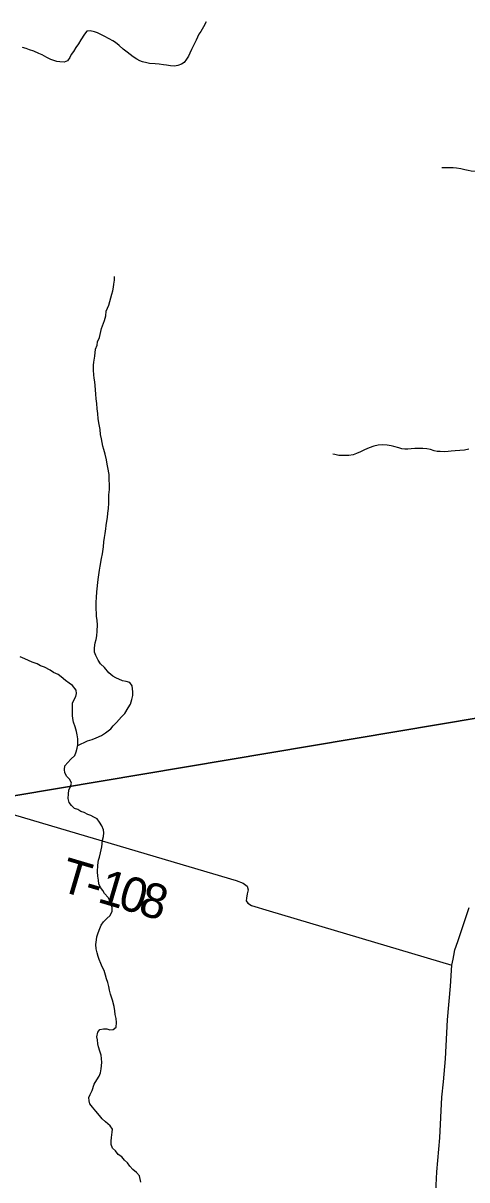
# Model space of a CAD drawing. Extents: x 1310247 to 1664935, y 235267 to 584339.
# Drawn here: x 1522054 to 1525895, y 394805 to 404804 of the extents above; entities that cross this region are included whole.
import ezdxf

# ---------------------------------------------------------------- set-up
doc = ezdxf.new("R2010")
doc.units = 0
for name, color, linetype in [('GM_X_Minor_River', 7, 'Continuous'), ('GM_X_State_Route', 7, 'Continuous'), ('GM_X_Township', 7, 'Continuous'), ('GM_X_Township_Road', 7, 'Continuous'), ('GM_X_Township_Road_Text', 7, 'Continuous')]:
    doc.layers.add(name, color=color, linetype=linetype)

msp = doc.modelspace()

# ---------------------------------------------------------------- linework, layer by layer
at = {"layer": 'GM_X_Minor_River'}
for points in [[(1523639.6, 404815.9), (1523614.2, 404772.4), (1523592.9, 404730.8), (1523576.2, 404707.2), (1523563.4, 404683.4), (1523552.6, 404655.6), (1523527, 404604), (1523512.2, 404576.3), (1523497.2, 404544.6), (1523484.4, 404518.8), (1523467.5, 404491.1), (1523448.7, 404463.5), (1523424.1, 404448.1), (1523393.6, 404437), (1523365.3, 404431.7), (1523329.1, 404434.8), (1523295.1, 404439.8), (1523269, 404442.6), (1523233, 404449.6), (1523196.9, 404452.7), (1523148.7, 404456.1), (1523124.7, 404460.8), (1523088.7, 404469.9), (1523064.7, 404476.6), (1523039, 404491.4), (1523007.4, 404512.5), (1522979.7, 404531.3), (1522954.2, 404552.2), (1522918.7, 404577.4), (1522885.4, 404610.5), (1522853.9, 404635.5), (1522830.2, 404652.3), (1522798.5, 404669.3), (1522756.9, 404692.6), (1522721.1, 404707.7), (1522697.3, 404720.5), (1522671.4, 404729.3), (1522635.4, 404738.4), (1522605.2, 404735.2), (1522584.3, 404707.7), (1522554.7, 404658.3), (1522533.7, 404624.7), (1522510.7, 404593.2), (1522489.6, 404559.6), (1522470.7, 404532), (1522458, 404508.2), (1522439.1, 404478.6), (1522410.6, 404467.4), (1522372.4, 404468.5), (1522346.3, 404471.2), (1522320.4, 404482), (1522294.5, 404488.8), (1522258.7, 404505.9), (1522219.2, 404531.2), (1522191.3, 404540.1), (1522147.6, 404561.4), (1522109.7, 404572.6), (1522081.8, 404583.4), (1522049.9, 404592.4)], [(1526227.3, 403383.8), (1526202.1, 403418.7), (1526176.8, 403449.6), (1526155.4, 403474.3), (1526131.6, 403489.1), (1526097.7, 403498.1), (1526069.7, 403505), (1526023.7, 403514.3), (1525993.6, 403517.2), (1525967.5, 403520), (1525931.4, 403525), (1525905.4, 403529.8), (1525875.4, 403536.7), (1525841.4, 403543.7), (1525803.3, 403548.9), (1525775.2, 403551.7), (1525706.9, 403553.7), (1525676.7, 403552.5)], [(1522796.6, 402364.9), (1522805.5, 402396.8), (1522814.5, 402428.8), (1522823.4, 402460.7), (1522830.3, 402490.6), (1522835.2, 402520.7), (1522839.9, 402546.7), (1522844.9, 402582.7), (1522845.8, 402614.9)], [(1522526.8, 398560.1), (1522611.2, 398600.2), (1522651.8, 398611.1), (1522686.4, 398626.2), (1522731.2, 398645), (1522768.1, 398670.1), (1522813.3, 398705), (1522834.1, 398730.5), (1522863.1, 398757.8), (1522904.7, 398806.9), (1522933.7, 398836.2), (1522963.2, 398885.6), (1522982.2, 398917.2), (1522995.4, 398957.1), (1523002.4, 398991.1), (1523003.3, 399023.2), (1523002, 399049.4), (1522998.7, 399075.6), (1522977.4, 399104.4), (1522947.4, 399113.3), (1522915.4, 399118.2), (1522857.8, 399146), (1522830, 399158.9), (1522794.6, 399188.1), (1522757.7, 399235.4), (1522724.3, 399264.5), (1522705.1, 399297.2), (1522684.1, 399338), (1522670.8, 399366.6), (1522671.8, 399402.7), (1522679.1, 399446.8), (1522685.9, 399476.7), (1522690.8, 399508.7), (1522696, 399548.8), (1522697.5, 399603), (1522694.5, 399641.3), (1522689.5, 399677.7), (1522688.3, 399705.9), (1522687.1, 399736), (1522685.8, 399762.2), (1522686.8, 399798.4), (1522690, 399840.5), (1522693.4, 399888.7), (1522696.1, 399914.7), (1522701.7, 399968.9), (1522704.4, 399994.9), (1522714.7, 400075), (1522721.7, 400109), (1522733.6, 400175), (1522740.8, 400217), (1522748.5, 400277.1), (1522753.7, 400319.2), (1522758.8, 400357.3), (1522763.7, 400391.3), (1522768.9, 400431.4), (1522773.7, 400461.4), (1522778.8, 400497.5), (1522783.7, 400529.5), (1522788.8, 400567.5), (1522791.9, 400607.7), (1522795.2, 400653.8), (1522797.2, 400726.1), (1522800.5, 400772.3), (1522801.7, 400816.5), (1522798.8, 400856.8), (1522798.1, 400903), (1522787.7, 400963.7), (1522782.5, 400992), (1522775.5, 401030.4), (1522764.7, 401077), (1522751.8, 401119.5), (1522744.5, 401145.9), (1522739.4, 401178.2), (1522732.2, 401210.6), (1522725.3, 401249), (1522720.4, 401291.4), (1522711.6, 401335.8), (1522704.8, 401382.3), (1522700.1, 401428.7), (1522695.2, 401471), (1522692.5, 401517.4), (1522687.6, 401557.7), (1522684.7, 401598), (1522679.7, 401634.4), (1522676.7, 401672.7), (1522673.5, 401702.9), (1522670.4, 401735.2), (1522665.2, 401763.5), (1522662.3, 401803.8), (1522663.5, 401848), (1522666.2, 401874), (1522673.7, 401926.1), (1522681.4, 401986.2), (1522696.5, 402020), (1522699.2, 402048), (1522714.4, 402085.8), (1522732.7, 402163.7), (1522758.7, 402233.3), (1522769.9, 402273.2), (1522773, 402313.3), (1522796.6, 402364.9)], [(1525305.4, 401132.2), (1525263.5, 401145.5), (1525239.5, 401150.2), (1525203.5, 401157.3), (1525165.3, 401158.4), (1525127, 401155.5), (1525088.5, 401146.5), (1525047.9, 401133.6), (1525009.2, 401116.6), (1524974.5, 401099.5), (1524939.9, 401084.5), (1524909.4, 401073.3), (1524873, 401066.3), (1524840.8, 401065.2), (1524786.5, 401066.8), (1524752.5, 401073.8), (1524733.9, 401077.8)], [(1525910.7, 401120.7), (1525874.3, 401113.7), (1525834, 401110.9), (1525793.6, 401106), (1525759.3, 401103), (1525733.1, 401099.7), (1525696.8, 401098.8), (1525664.6, 401099.7), (1525636.6, 401102.5), (1525610.5, 401107.3), (1525580.7, 401118.2), (1525548.7, 401125.2), (1525512.5, 401128.2), (1525444.1, 401126.2), (1525411.8, 401123.1), (1525383.6, 401121.9), (1525357.5, 401122.6), (1525331.4, 401125.4), (1525305.4, 401132.2)], [(1522463.4, 398204.4), (1522474.3, 398234.3), (1522459, 398264.9), (1522433.6, 398291.7), (1522414.4, 398324.5), (1522411.2, 398352.7), (1522416, 398382.7), (1522441, 398414.2), (1522468, 398441.5), (1522501.1, 398474.8), (1522514, 398506.5), (1522522.9, 398536.5), (1522527.8, 398566.5), (1522527.2, 398618.8), (1522522.1, 398653.1), (1522516.8, 398679.4), (1522503.9, 398722), (1522490.9, 398760.5), (1522485.8, 398792.9), (1522480.5, 398819.1), (1522481.4, 398851.3), (1522480.7, 398897.6), (1522481.4, 398925.7), (1522496.4, 398957.4), (1522509.2, 398983.2), (1522516, 399009.1), (1522512.7, 399037.4), (1522481.7, 399078.5), (1522454, 399097.4), (1522420.5, 399120.5), (1522383.2, 399153.7), (1522357.5, 399172.5), (1522317.8, 399191.8), (1522288.2, 399210.7), (1522238.6, 399236.3), (1522204.8, 399249.3), (1522175, 399264.3), (1522133.2, 399279.5), (1522099.4, 399294.6), (1522069.6, 399309.5), (1522027.9, 399326.8)], [(1522816.6, 395138.5), (1522819.6, 395172.6), (1522824.8, 395216.7), (1522827.6, 395242.7), (1522808.3, 395271.4), (1522767, 395306.8), (1522737.5, 395331.8), (1522716.2, 395362.5), (1522683.1, 395399.7), (1522655.9, 395434.6), (1522632.5, 395463.5), (1522625.2, 395489.8), (1522623.9, 395516), (1522634.8, 395543.8), (1522651.8, 395577.5), (1522669.4, 395633.3), (1522692.6, 395668.8), (1522711.6, 395702.4), (1522724.4, 395730.2), (1522729.5, 395766.2), (1522734.9, 395818.3), (1522733.9, 395854.5), (1522730.7, 395882.8), (1522717.6, 395917.3), (1522706.6, 395955.8), (1522701.3, 395982.1), (1522698.2, 396014.4), (1522692.9, 396042.7), (1522700, 396080.7), (1522718.8, 396106.2), (1522749.1, 396109.4), (1522777.3, 396110.6), (1522805.2, 396101.8), (1522833.5, 396105), (1522860.2, 396124.3), (1522863.3, 396164.4), (1522858.2, 396198.7), (1522851.2, 396235.1), (1522848, 396265.3), (1522841, 396303.8), (1522826.4, 396358.5), (1522811.8, 396411.1), (1522802.7, 396443.6), (1522795.6, 396478), (1522786.5, 396512.4), (1522777.2, 396542.8), (1522766, 396573.3), (1522755.1, 396615.8), (1522737.9, 396646.5), (1522726.6, 396674.9), (1522713.5, 396709.5), (1522704.2, 396735.9), (1522695, 396768.3), (1522685.9, 396802.8), (1522682.9, 396841), (1522688.1, 396881.1), (1522692.8, 396907.1), (1522699.6, 396933), (1522712.5, 396962.8), (1522729.8, 397006.6), (1522750.7, 397036.1), (1522777.7, 397063.5), (1522806.6, 397090.8), (1522823.7, 397128.5), (1522824.6, 397158.6), (1522815.4, 397189), (1522806.1, 397217.5), (1522790.8, 397246), (1522759.5, 397279.1), (1522744.2, 397305.7), (1522722.8, 397332.4), (1522709.5, 397363), (1522706.5, 397397.2), (1522701.4, 397431.6), (1522698.4, 397467.8), (1522702, 397524), (1522707.2, 397568.1), (1522714, 397596), (1522725.1, 397631.9), (1522734.6, 397683.9), (1522737.3, 397710), (1522740.2, 397742.1), (1522751.2, 397773.9), (1522754, 397804), (1522750.7, 397830.2), (1522735.6, 397866.8), (1522716.4, 397897.5), (1522695.1, 397926.3), (1522667.3, 397941.2), (1522639.5, 397954.1), (1522613.6, 397964.8), (1522583.9, 397979.8), (1522554, 397990.7), (1522528.3, 398007.5), (1522498.4, 398016.4), (1522472.9, 398041.3), (1522451.5, 398068), (1522444.4, 398102.4), (1522445.6, 398142.6), (1522448.5, 398174.7), (1522463.4, 398204.4)], [(1523074.4, 394785.3), (1523061.8, 394840), (1523036.5, 394868.9), (1523003, 394894), (1522977.6, 394922.8), (1522956.3, 394953.6), (1522930.8, 394976.4), (1522907.4, 395003.2), (1522877.8, 395024.2), (1522854.6, 395057), (1522829.1, 395079.9), (1522815.8, 395110.4), (1522816.6, 395138.5)]]:
    msp.add_lwpolyline(points, dxfattribs=at)
at = {"layer": 'GM_X_State_Route'}
for points in [[(1525774.7, 396712), (1525780.6, 396744.7), (1525791.3, 396793), (1525817.2, 396866.3), (1525863.7, 397004), (1525913.8, 397160.5)], [(1525590.8, 393605.9), (1525592.8, 393686.3), (1525589.2, 393815.9), (1525591, 393944.7), (1525592.8, 394058.3), (1525603.5, 394318.5), (1525618.7, 394587.7), (1525635.7, 394875.7), (1525659.8, 395168.1), (1525678.6, 395521.3), (1525692.9, 395651.9), (1525708.1, 395851.3), (1525727.8, 396187.5), (1525752.9, 396480), (1525765.4, 396659.7), (1525774.7, 396712)]]:
    msp.add_lwpolyline(points, dxfattribs=at)
at = {"layer": 'GM_X_Township'}
for points in [[(1540485.5, 406916.5), (1539879.6, 401684.3), (1539798.5, 401120.2), (1538557.6, 400906.1), (1533739.2, 400097.7), (1526749, 398924.9), (1521627.8, 398065.8)], [(1521627.8, 398065.8), (1526749, 398924.9), (1533739.2, 400097.7), (1538557.6, 400906.1), (1539798.5, 401120.2), (1539082.9, 395731.5), (1538810.1, 393176.3), (1538437.6, 390209.5), (1538423.2, 390125.7), (1538304.6, 389185.1), (1537668.2, 384165.1), (1537157.3, 380191.1)]]:
    msp.add_lwpolyline(points, dxfattribs=at)
at = {"layer": 'GM_X_Township_Road'}
msp.add_lwpolyline([(1521489, 398108.8), (1521627.8, 398065.8), (1521831.1, 398002.7), (1523487.8, 397513.7), (1523896.8, 397392.1), (1523959.2, 397370.1), (1523992.1, 397344.5), (1524000.9, 397312.2), (1523992.9, 397278.5), (1523987.7, 397241.1), (1523984.8, 397217.6), (1523999.5, 397195.7), (1524031.7, 397176.6), (1524182.7, 397131.1), (1525765.4, 396659.7)], dxfattribs=at)

# ---------------------------------------------------------------- texts
at = {"layer": 'GM_X_Township_Road_Text'}
for s, rotation, p in [('T', 343.55488, (1522355, 397308)), ('1', 343.55375, (1522686.9, 397210.1)), ('-', 343.55478, (1522569.8, 397244.6)), ('0', 343.55051, (1522862.8, 397158.2)), ('8', 343.54069, (1523038.6, 397106.2))]:
    msp.add_text(s, height=300, rotation=rotation, dxfattribs=at).set_placement(p)

doc.saveas('drawing.dxf')
